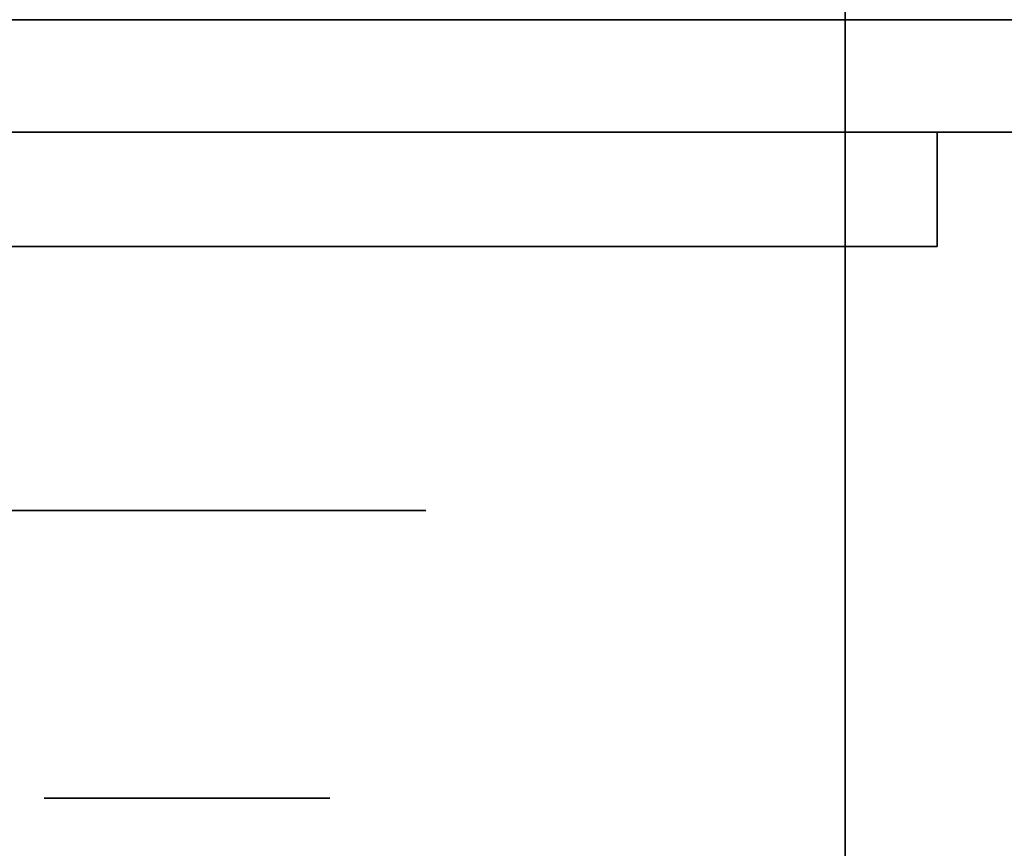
# Model space of a CAD drawing. Extents: x 248.8 to 273, y 2872.5 to 2876.7.
# Tile 610 of 656: x 270.9131 to 270.9682, y 2876.5783 to 2876.6247. Entities that reach past the tile are written whole.
import ezdxf

# ---------------------------------------------------------------- set-up
doc = ezdxf.new("R2010")
doc.units = 0
doc.header["$LTSCALE"] = 150
doc.header["$MEASUREMENT"] = 0
doc.layers.add('3DFACE_BOLT', color=7, linetype='CONTINUOUS')
doc.layers.add('3DFACE_SHAPE', color=7, linetype='CONTINUOUS')

msp = doc.modelspace()

# ---------------------------------------------------------------- linework, layer by layer
at = {"layer": '3DFACE_BOLT', "color": 1}
for points, invisible_edges in [([(270.914487, 2876.631067, -0.135), (270.914878, 2876.631067, -0.137472), (270.914487, 2876.581067, -0.135)], 14), ([(270.914487, 2876.581067, -0.135), (270.914878, 2876.631067, -0.137472), (270.914878, 2876.581067, -0.137472)], 3), ([(270.914878, 2876.631067, -0.132528), (270.914487, 2876.631067, -0.135), (270.914878, 2876.581067, -0.132528)], 14), ([(270.914878, 2876.581067, -0.132528), (270.914487, 2876.631067, -0.135), (270.914487, 2876.581067, -0.135)], 3), ([(270.914487, 2876.631067, -0.065), (270.914878, 2876.631067, -0.067472), (270.914487, 2876.581067, -0.065)], 14), ([(270.914487, 2876.581067, -0.065), (270.914878, 2876.631067, -0.067472), (270.914878, 2876.581067, -0.067472)], 3), ([(270.914878, 2876.631067, -0.062528), (270.914487, 2876.631067, -0.065), (270.914878, 2876.581067, -0.062528)], 14), ([(270.914878, 2876.581067, -0.062528), (270.914487, 2876.631067, -0.065), (270.914487, 2876.581067, -0.065)], 3), ([(270.914878, 2876.631067, -0.137472), (270.916015, 2876.631067, -0.139702), (270.914878, 2876.581067, -0.137472)], 14), ([(270.914878, 2876.581067, -0.137472), (270.916015, 2876.631067, -0.139702), (270.916015, 2876.581067, -0.139702)], 3), ([(270.916015, 2876.631067, -0.130298), (270.914878, 2876.631067, -0.132528), (270.916015, 2876.581067, -0.130298)], 14), ([(270.916015, 2876.581067, -0.130298), (270.914878, 2876.631067, -0.132528), (270.914878, 2876.581067, -0.132528)], 3), ([(270.914878, 2876.631067, -0.067472), (270.916015, 2876.631067, -0.069702), (270.914878, 2876.581067, -0.067472)], 14), ([(270.914878, 2876.581067, -0.067472), (270.916015, 2876.631067, -0.069702), (270.916015, 2876.581067, -0.069702)], 3), ([(270.916015, 2876.631067, -0.060298), (270.914878, 2876.631067, -0.062528), (270.916015, 2876.581067, -0.060298)], 14), ([(270.916015, 2876.581067, -0.060298), (270.914878, 2876.631067, -0.062528), (270.914878, 2876.581067, -0.062528)], 3), ([(270.916015, 2876.631067, -0.139702), (270.917785, 2876.631067, -0.141472), (270.916015, 2876.581067, -0.139702)], 14), ([(270.916015, 2876.581067, -0.139702), (270.917785, 2876.631067, -0.141472), (270.917785, 2876.581067, -0.141472)], 3), ([(270.917785, 2876.631067, -0.128528), (270.916015, 2876.631067, -0.130298), (270.917785, 2876.581067, -0.128528)], 14), ([(270.917785, 2876.581067, -0.128528), (270.916015, 2876.631067, -0.130298), (270.916015, 2876.581067, -0.130298)], 3), ([(270.916015, 2876.631067, -0.069702), (270.917785, 2876.631067, -0.071472), (270.916015, 2876.581067, -0.069702)], 14), ([(270.916015, 2876.581067, -0.069702), (270.917785, 2876.631067, -0.071472), (270.917785, 2876.581067, -0.071472)], 3), ([(270.917785, 2876.631067, -0.058528), (270.916015, 2876.631067, -0.060298), (270.917785, 2876.581067, -0.058528)], 14), ([(270.917785, 2876.581067, -0.058528), (270.916015, 2876.631067, -0.060298), (270.916015, 2876.581067, -0.060298)], 3), ([(270.917785, 2876.631067, -0.141472), (270.920015, 2876.631067, -0.142608), (270.917785, 2876.581067, -0.141472)], 14), ([(270.917785, 2876.581067, -0.141472), (270.920015, 2876.631067, -0.142608), (270.920015, 2876.581067, -0.142608)], 3), ([(270.920015, 2876.631067, -0.127392), (270.917785, 2876.631067, -0.128528), (270.920015, 2876.581067, -0.127392)], 14), ([(270.920015, 2876.581067, -0.127392), (270.917785, 2876.631067, -0.128528), (270.917785, 2876.581067, -0.128528)], 3), ([(270.917785, 2876.631067, -0.071472), (270.920015, 2876.631067, -0.072608), (270.917785, 2876.581067, -0.071472)], 14), ([(270.917785, 2876.581067, -0.071472), (270.920015, 2876.631067, -0.072608), (270.920015, 2876.581067, -0.072608)], 3), ([(270.920015, 2876.631067, -0.057392), (270.917785, 2876.631067, -0.058528), (270.920015, 2876.581067, -0.057392)], 14), ([(270.920015, 2876.581067, -0.057392), (270.917785, 2876.631067, -0.058528), (270.917785, 2876.581067, -0.058528)], 3), ([(270.920015, 2876.631067, -0.142608), (270.922487, 2876.631067, -0.143), (270.920015, 2876.581067, -0.142608)], 14), ([(270.920015, 2876.581067, -0.142608), (270.922487, 2876.631067, -0.143), (270.922487, 2876.581067, -0.143)], 3), ([(270.922487, 2876.631067, -0.127), (270.920015, 2876.631067, -0.127392), (270.922487, 2876.581067, -0.127)], 14), ([(270.922487, 2876.581067, -0.127), (270.920015, 2876.631067, -0.127392), (270.920015, 2876.581067, -0.127392)], 3), ([(270.920015, 2876.631067, -0.072608), (270.922487, 2876.631067, -0.073), (270.920015, 2876.581067, -0.072608)], 14), ([(270.920015, 2876.581067, -0.072608), (270.922487, 2876.631067, -0.073), (270.922487, 2876.581067, -0.073)], 3), ([(270.922487, 2876.631067, -0.057), (270.920015, 2876.631067, -0.057392), (270.922487, 2876.581067, -0.057)], 14), ([(270.922487, 2876.581067, -0.057), (270.920015, 2876.631067, -0.057392), (270.920015, 2876.581067, -0.057392)], 3), ([(270.922487, 2876.631067, -0.143), (270.924959, 2876.631067, -0.142608), (270.922487, 2876.581067, -0.143)], 14), ([(270.922487, 2876.581067, -0.143), (270.924959, 2876.631067, -0.142608), (270.924959, 2876.581067, -0.142608)], 3), ([(270.924959, 2876.631067, -0.127392), (270.922487, 2876.631067, -0.127), (270.924959, 2876.581067, -0.127392)], 14), ([(270.924959, 2876.581067, -0.127392), (270.922487, 2876.631067, -0.127), (270.922487, 2876.581067, -0.127)], 3), ([(270.922487, 2876.631067, -0.073), (270.924959, 2876.631067, -0.072608), (270.922487, 2876.581067, -0.073)], 14), ([(270.922487, 2876.581067, -0.073), (270.924959, 2876.631067, -0.072608), (270.924959, 2876.581067, -0.072608)], 3), ([(270.924959, 2876.631067, -0.057392), (270.922487, 2876.631067, -0.057), (270.924959, 2876.581067, -0.057392)], 14), ([(270.924959, 2876.581067, -0.057392), (270.922487, 2876.631067, -0.057), (270.922487, 2876.581067, -0.057)], 3), ([(270.924959, 2876.631067, -0.142608), (270.927189, 2876.631067, -0.141472), (270.924959, 2876.581067, -0.142608)], 14), ([(270.924959, 2876.581067, -0.142608), (270.927189, 2876.631067, -0.141472), (270.927189, 2876.581067, -0.141472)], 3), ([(270.927189, 2876.631067, -0.128528), (270.924959, 2876.631067, -0.127392), (270.927189, 2876.581067, -0.128528)], 14), ([(270.927189, 2876.581067, -0.128528), (270.924959, 2876.631067, -0.127392), (270.924959, 2876.581067, -0.127392)], 3), ([(270.924959, 2876.631067, -0.072608), (270.927189, 2876.631067, -0.071472), (270.924959, 2876.581067, -0.072608)], 14), ([(270.924959, 2876.581067, -0.072608), (270.927189, 2876.631067, -0.071472), (270.927189, 2876.581067, -0.071472)], 3), ([(270.927189, 2876.631067, -0.058528), (270.924959, 2876.631067, -0.057392), (270.927189, 2876.581067, -0.058528)], 14), ([(270.927189, 2876.581067, -0.058528), (270.924959, 2876.631067, -0.057392), (270.924959, 2876.581067, -0.057392)], 3), ([(270.927189, 2876.631067, -0.141472), (270.928959, 2876.631067, -0.139702), (270.927189, 2876.581067, -0.141472)], 14), ([(270.927189, 2876.581067, -0.141472), (270.928959, 2876.631067, -0.139702), (270.928959, 2876.581067, -0.139702)], 3), ([(270.928959, 2876.631067, -0.130298), (270.927189, 2876.631067, -0.128528), (270.928959, 2876.581067, -0.130298)], 14), ([(270.928959, 2876.581067, -0.130298), (270.927189, 2876.631067, -0.128528), (270.927189, 2876.581067, -0.128528)], 3), ([(270.927189, 2876.631067, -0.071472), (270.928959, 2876.631067, -0.069702), (270.927189, 2876.581067, -0.071472)], 14), ([(270.927189, 2876.581067, -0.071472), (270.928959, 2876.631067, -0.069702), (270.928959, 2876.581067, -0.069702)], 3), ([(270.928959, 2876.631067, -0.060298), (270.927189, 2876.631067, -0.058528), (270.928959, 2876.581067, -0.060298)], 14), ([(270.928959, 2876.581067, -0.060298), (270.927189, 2876.631067, -0.058528), (270.927189, 2876.581067, -0.058528)], 3), ([(270.928959, 2876.631067, -0.139702), (270.930095, 2876.631067, -0.137472), (270.928959, 2876.581067, -0.139702)], 14), ([(270.928959, 2876.581067, -0.139702), (270.930095, 2876.631067, -0.137472), (270.930095, 2876.581067, -0.137472)], 3), ([(270.930095, 2876.631067, -0.132528), (270.928959, 2876.631067, -0.130298), (270.930095, 2876.581067, -0.132528)], 14), ([(270.930095, 2876.581067, -0.132528), (270.928959, 2876.631067, -0.130298), (270.928959, 2876.581067, -0.130298)], 3), ([(270.928959, 2876.631067, -0.069702), (270.930095, 2876.631067, -0.067472), (270.928959, 2876.581067, -0.069702)], 14), ([(270.928959, 2876.581067, -0.069702), (270.930095, 2876.631067, -0.067472), (270.930095, 2876.581067, -0.067472)], 3), ([(270.930095, 2876.631067, -0.062528), (270.928959, 2876.631067, -0.060298), (270.930095, 2876.581067, -0.062528)], 14), ([(270.930095, 2876.581067, -0.062528), (270.928959, 2876.631067, -0.060298), (270.928959, 2876.581067, -0.060298)], 3), ([(270.930095, 2876.631067, -0.137472), (270.930487, 2876.631067, -0.135), (270.930095, 2876.581067, -0.137472)], 14), ([(270.930095, 2876.581067, -0.137472), (270.930487, 2876.631067, -0.135), (270.930487, 2876.581067, -0.135)], 3), ([(270.930487, 2876.631067, -0.135), (270.930095, 2876.631067, -0.132528), (270.930487, 2876.581067, -0.135)], 14), ([(270.930487, 2876.581067, -0.135), (270.930095, 2876.631067, -0.132528), (270.930095, 2876.581067, -0.132528)], 3), ([(270.930095, 2876.631067, -0.067472), (270.930487, 2876.631067, -0.065), (270.930095, 2876.581067, -0.067472)], 14), ([(270.930095, 2876.581067, -0.067472), (270.930487, 2876.631067, -0.065), (270.930487, 2876.581067, -0.065)], 3), ([(270.930487, 2876.631067, -0.065), (270.930095, 2876.631067, -0.062528), (270.930487, 2876.581067, -0.065)], 14), ([(270.930487, 2876.581067, -0.065), (270.930095, 2876.631067, -0.062528), (270.930095, 2876.581067, -0.062528)], 3), ([(270.909112, 2876.611967, -0.135), (270.915799, 2876.611967, -0.146583), (270.909112, 2876.597167, -0.135)], 14), ([(270.909112, 2876.597167, -0.135), (270.915799, 2876.611967, -0.146583), (270.915799, 2876.597167, -0.146583)], 3), ([(270.915799, 2876.611967, -0.123417), (270.909112, 2876.611967, -0.135), (270.915799, 2876.597167, -0.123417)], 14), ([(270.915799, 2876.597167, -0.123417), (270.909112, 2876.611967, -0.135), (270.909112, 2876.597167, -0.135)], 3), ([(270.909112, 2876.611967, -0.135), (270.915799, 2876.611967, -0.123417), (270.915799, 2876.611967, -0.146583)], 2), ([(270.909112, 2876.611967, -0.065), (270.915799, 2876.611967, -0.076583), (270.909112, 2876.597167, -0.065)], 14), ([(270.909112, 2876.597167, -0.065), (270.915799, 2876.611967, -0.076583), (270.915799, 2876.597167, -0.076583)], 3), ([(270.915799, 2876.611967, -0.053417), (270.909112, 2876.611967, -0.065), (270.915799, 2876.597167, -0.053417)], 14), ([(270.915799, 2876.597167, -0.053417), (270.909112, 2876.611967, -0.065), (270.909112, 2876.597167, -0.065)], 3), ([(270.909112, 2876.611967, -0.065), (270.915799, 2876.611967, -0.053417), (270.915799, 2876.611967, -0.076583)], 2), ([(270.915799, 2876.611967, -0.146583), (270.929174, 2876.611967, -0.146583), (270.915799, 2876.597167, -0.146583)], 14), ([(270.915799, 2876.597167, -0.146583), (270.929174, 2876.611967, -0.146583), (270.929174, 2876.597167, -0.146583)], 3), ([(270.929174, 2876.611967, -0.123417), (270.915799, 2876.611967, -0.123417), (270.929174, 2876.597167, -0.123417)], 14), ([(270.929174, 2876.597167, -0.123417), (270.915799, 2876.611967, -0.123417), (270.915799, 2876.597167, -0.123417)], 3), ([(270.915799, 2876.611967, -0.123417), (270.929174, 2876.611967, -0.123417), (270.915799, 2876.611967, -0.146583)], 14), ([(270.915799, 2876.611967, -0.146583), (270.929174, 2876.611967, -0.123417), (270.929174, 2876.611967, -0.146583)], 3), ([(270.915799, 2876.611967, -0.076583), (270.929174, 2876.611967, -0.076583), (270.915799, 2876.597167, -0.076583)], 14), ([(270.915799, 2876.597167, -0.076583), (270.929174, 2876.611967, -0.076583), (270.929174, 2876.597167, -0.076583)], 3), ([(270.929174, 2876.611967, -0.053417), (270.915799, 2876.611967, -0.053417), (270.929174, 2876.597167, -0.053417)], 14), ([(270.929174, 2876.597167, -0.053417), (270.915799, 2876.611967, -0.053417), (270.915799, 2876.597167, -0.053417)], 3), ([(270.915799, 2876.611967, -0.053417), (270.929174, 2876.611967, -0.053417), (270.915799, 2876.611967, -0.076583)], 14), ([(270.915799, 2876.611967, -0.076583), (270.929174, 2876.611967, -0.053417), (270.929174, 2876.611967, -0.076583)], 3), ([(270.929174, 2876.611967, -0.146583), (270.935862, 2876.611967, -0.135), (270.929174, 2876.597167, -0.146583)], 14), ([(270.929174, 2876.597167, -0.146583), (270.935862, 2876.611967, -0.135), (270.935862, 2876.597167, -0.135)], 3), ([(270.935862, 2876.611967, -0.135), (270.929174, 2876.611967, -0.123417), (270.935862, 2876.597167, -0.135)], 14), ([(270.935862, 2876.597167, -0.135), (270.929174, 2876.611967, -0.123417), (270.929174, 2876.597167, -0.123417)], 3), ([(270.929174, 2876.611967, -0.123417), (270.935862, 2876.611967, -0.135), (270.929174, 2876.611967, -0.146583)], 12), ([(270.929174, 2876.611967, -0.076583), (270.935862, 2876.611967, -0.065), (270.929174, 2876.597167, -0.076583)], 14), ([(270.929174, 2876.597167, -0.076583), (270.935862, 2876.611967, -0.065), (270.935862, 2876.597167, -0.065)], 3), ([(270.935862, 2876.611967, -0.065), (270.929174, 2876.611967, -0.053417), (270.935862, 2876.597167, -0.065)], 14), ([(270.935862, 2876.597167, -0.065), (270.929174, 2876.611967, -0.053417), (270.929174, 2876.597167, -0.053417)], 3), ([(270.929174, 2876.611967, -0.053417), (270.935862, 2876.611967, -0.065), (270.929174, 2876.611967, -0.076583)], 12), ([(270.909112, 2876.597167, -0.135), (270.915799, 2876.597167, -0.146583), (270.915799, 2876.597167, -0.123417)], 2), ([(270.909112, 2876.597167, -0.065), (270.915799, 2876.597167, -0.076583), (270.915799, 2876.597167, -0.053417)], 2), ([(270.915799, 2876.597167, -0.146583), (270.929174, 2876.597167, -0.146583), (270.915799, 2876.597167, -0.123417)], 14), ([(270.915799, 2876.597167, -0.123417), (270.929174, 2876.597167, -0.146583), (270.929174, 2876.597167, -0.123417)], 3), ([(270.915799, 2876.597167, -0.076583), (270.929174, 2876.597167, -0.076583), (270.915799, 2876.597167, -0.053417)], 14), ([(270.915799, 2876.597167, -0.053417), (270.929174, 2876.597167, -0.076583), (270.929174, 2876.597167, -0.053417)], 3), ([(270.929174, 2876.597167, -0.146583), (270.935862, 2876.597167, -0.135), (270.929174, 2876.597167, -0.123417)], 12), ([(270.929174, 2876.597167, -0.076583), (270.935862, 2876.597167, -0.065), (270.929174, 2876.597167, -0.053417)], 12), ([(270.914487, 2876.581067, -0.135), (270.914878, 2876.581067, -0.137472), (270.914878, 2876.581067, -0.132528)], 2), ([(270.914487, 2876.581067, -0.065), (270.914878, 2876.581067, -0.067472), (270.914878, 2876.581067, -0.062528)], 2), ([(270.914878, 2876.581067, -0.137472), (270.916015, 2876.581067, -0.139702), (270.914878, 2876.581067, -0.132528)], 14), ([(270.914878, 2876.581067, -0.132528), (270.916015, 2876.581067, -0.139702), (270.916015, 2876.581067, -0.130298)], 3), ([(270.914878, 2876.581067, -0.067472), (270.916015, 2876.581067, -0.069702), (270.914878, 2876.581067, -0.062528)], 14), ([(270.914878, 2876.581067, -0.062528), (270.916015, 2876.581067, -0.069702), (270.916015, 2876.581067, -0.060298)], 3), ([(270.916015, 2876.581067, -0.139702), (270.917785, 2876.581067, -0.141472), (270.916015, 2876.581067, -0.130298)], 14), ([(270.916015, 2876.581067, -0.130298), (270.917785, 2876.581067, -0.141472), (270.917785, 2876.581067, -0.128528)], 3), ([(270.916015, 2876.581067, -0.069702), (270.917785, 2876.581067, -0.071472), (270.916015, 2876.581067, -0.060298)], 14), ([(270.916015, 2876.581067, -0.060298), (270.917785, 2876.581067, -0.071472), (270.917785, 2876.581067, -0.058528)], 3), ([(270.917785, 2876.581067, -0.141472), (270.920015, 2876.581067, -0.142608), (270.917785, 2876.581067, -0.128528)], 14), ([(270.917785, 2876.581067, -0.128528), (270.920015, 2876.581067, -0.142608), (270.920015, 2876.581067, -0.127392)], 3), ([(270.917785, 2876.581067, -0.071472), (270.920015, 2876.581067, -0.072608), (270.917785, 2876.581067, -0.058528)], 14), ([(270.917785, 2876.581067, -0.058528), (270.920015, 2876.581067, -0.072608), (270.920015, 2876.581067, -0.057392)], 3), ([(270.920015, 2876.581067, -0.142608), (270.922487, 2876.581067, -0.143), (270.920015, 2876.581067, -0.127392)], 14), ([(270.920015, 2876.581067, -0.127392), (270.922487, 2876.581067, -0.143), (270.922487, 2876.581067, -0.127)], 3), ([(270.920015, 2876.581067, -0.072608), (270.922487, 2876.581067, -0.073), (270.920015, 2876.581067, -0.057392)], 14), ([(270.920015, 2876.581067, -0.057392), (270.922487, 2876.581067, -0.073), (270.922487, 2876.581067, -0.057)], 3), ([(270.922487, 2876.581067, -0.143), (270.924959, 2876.581067, -0.142608), (270.922487, 2876.581067, -0.127)], 14), ([(270.922487, 2876.581067, -0.127), (270.924959, 2876.581067, -0.142608), (270.924959, 2876.581067, -0.127392)], 3), ([(270.922487, 2876.581067, -0.073), (270.924959, 2876.581067, -0.072608), (270.922487, 2876.581067, -0.057)], 14), ([(270.922487, 2876.581067, -0.057), (270.924959, 2876.581067, -0.072608), (270.924959, 2876.581067, -0.057392)], 3), ([(270.924959, 2876.581067, -0.142608), (270.927189, 2876.581067, -0.141472), (270.924959, 2876.581067, -0.127392)], 14), ([(270.924959, 2876.581067, -0.127392), (270.927189, 2876.581067, -0.141472), (270.927189, 2876.581067, -0.128528)], 3), ([(270.924959, 2876.581067, -0.072608), (270.927189, 2876.581067, -0.071472), (270.924959, 2876.581067, -0.057392)], 14), ([(270.924959, 2876.581067, -0.057392), (270.927189, 2876.581067, -0.071472), (270.927189, 2876.581067, -0.058528)], 3), ([(270.927189, 2876.581067, -0.141472), (270.928959, 2876.581067, -0.139702), (270.927189, 2876.581067, -0.128528)], 14), ([(270.927189, 2876.581067, -0.128528), (270.928959, 2876.581067, -0.139702), (270.928959, 2876.581067, -0.130298)], 3), ([(270.927189, 2876.581067, -0.071472), (270.928959, 2876.581067, -0.069702), (270.927189, 2876.581067, -0.058528)], 14), ([(270.927189, 2876.581067, -0.058528), (270.928959, 2876.581067, -0.069702), (270.928959, 2876.581067, -0.060298)], 3), ([(270.928959, 2876.581067, -0.139702), (270.930095, 2876.581067, -0.137472), (270.928959, 2876.581067, -0.130298)], 14), ([(270.928959, 2876.581067, -0.130298), (270.930095, 2876.581067, -0.137472), (270.930095, 2876.581067, -0.132528)], 3), ([(270.928959, 2876.581067, -0.069702), (270.930095, 2876.581067, -0.067472), (270.928959, 2876.581067, -0.060298)], 14), ([(270.928959, 2876.581067, -0.060298), (270.930095, 2876.581067, -0.067472), (270.930095, 2876.581067, -0.062528)], 3), ([(270.930095, 2876.581067, -0.137472), (270.930487, 2876.581067, -0.135), (270.930095, 2876.581067, -0.132528)], 12), ([(270.930095, 2876.581067, -0.067472), (270.930487, 2876.581067, -0.065), (270.930095, 2876.581067, -0.062528)], 12)]:
    msp.add_3dface(points, dxfattribs=dict(at, invisible_edges=invisible_edges))
at = {"layer": '3DFACE_SHAPE', "color": 13}
for points, invisible_edges in [([(270.959337, 2872.521516), (270.959337, 2876.721516), (270.759337, 2872.521516)], 2), ([(270.959337, 2876.721516), (270.759337, 2876.721516), (270.759337, 2872.521516)], 12), ([(270.759337, 2872.521516, -0.2), (270.759337, 2876.721516, -0.2), (270.959337, 2872.521516, -0.2)], 2), ([(270.759337, 2876.721516, -0.2), (270.959337, 2876.721516, -0.2), (270.959337, 2872.521516, -0.2)], 12), ([(270.862487, 2872.521516, -0.0095), (270.862487, 2876.721516, -0.0095), (270.959337, 2872.521516, -0.0095)], 2), ([(270.862487, 2876.721516, -0.0095), (270.959337, 2876.721516, -0.0095), (270.959337, 2872.521516, -0.0095)], 12), ([(270.959337, 2872.521516, -0.1905), (270.959337, 2876.721516, -0.1905), (270.862487, 2872.521516, -0.1905)], 2), ([(270.959337, 2876.721516, -0.1905), (270.862487, 2876.721516, -0.1905), (270.862487, 2872.521516, -0.1905)], 12), ([(270.959337, 2872.521516, -0.0095), (270.959337, 2876.721516, -0.0095), (270.959337, 2872.521516)], 2), ([(270.959337, 2876.721516, -0.0095), (270.959337, 2876.721516), (270.959337, 2872.521516)], 12), ([(270.959337, 2872.521516, -0.2), (270.959337, 2876.721516, -0.2), (270.959337, 2872.521516, -0.1905)], 2), ([(270.959337, 2876.721516, -0.2), (270.959337, 2876.721516, -0.1905), (270.959337, 2872.521516, -0.1905)], 12), ([(272.759337, 2876.624666, -0.0095), (270.959337, 2876.624666, -0.0095), (272.759337, 2876.721516, -0.0095)], 2), ([(270.959337, 2876.624666, -0.0095), (270.959337, 2876.721516, -0.0095), (272.759337, 2876.721516, -0.0095)], 12), ([(272.759337, 2876.721516), (270.959337, 2876.721516), (272.759337, 2876.521516)], 2), ([(270.959337, 2876.721516), (270.959337, 2876.521516), (272.759337, 2876.521516)], 12), ([(272.759337, 2876.521516, -0.2), (270.959337, 2876.521516, -0.2), (272.759337, 2876.721516, -0.2)], 2), ([(270.959337, 2876.521516, -0.2), (270.959337, 2876.721516, -0.2), (272.759337, 2876.721516, -0.2)], 12), ([(272.759337, 2876.721516, -0.1905), (270.959337, 2876.721516, -0.1905), (272.759337, 2876.624666, -0.1905)], 2), ([(270.959337, 2876.721516, -0.1905), (270.959337, 2876.624666, -0.1905), (272.759337, 2876.624666, -0.1905)], 12), ([(270.959337, 2876.721516, -0.0095), (270.959337, 2876.624666, -0.0095), (270.959337, 2876.721516)], 2), ([(270.959337, 2876.624666, -0.0095), (270.959337, 2876.618366, -0.0095), (270.959337, 2876.721516)], 14), ([(270.959337, 2876.721516), (270.959337, 2876.618366, -0.0095), (270.959337, 2876.521516)], 3), ([(270.959337, 2876.521516, -0.2), (270.959337, 2876.624666, -0.1905), (270.959337, 2876.721516, -0.2)], 3), ([(270.959337, 2876.624666, -0.1905), (270.959337, 2876.721516, -0.1905), (270.959337, 2876.721516, -0.2)], 12), ([(270.959337, 2876.624666, -0.0095), (270.916476, 2876.624666, -0.05899), (270.862487, 2876.624666, -0.0095)], 3), ([(270.916476, 2876.624666, -0.05899), (270.913987, 2876.624666, -0.065), (270.862487, 2876.624666, -0.0095)], 14), ([(270.913987, 2876.624666, -0.135), (270.862487, 2876.624666, -0.1905), (270.916476, 2876.624666, -0.07101)], 15), ([(270.916476, 2876.624666, -0.07101), (270.862487, 2876.624666, -0.1905), (270.913987, 2876.624666, -0.065)], 3), ([(270.862487, 2876.624666, -0.1905), (270.862487, 2876.624666, -0.0095), (270.913987, 2876.624666, -0.065)], 14), ([(270.913987, 2876.624666, -0.135), (270.916476, 2876.624666, -0.14101), (270.862487, 2876.624666, -0.1905)], 14), ([(270.862487, 2876.624666, -0.1905), (270.916476, 2876.624666, -0.14101), (270.959337, 2876.624666, -0.1905)], 3), ([(270.862487, 2876.618366, -0.0095), (270.922487, 2876.618366, -0.0095), (270.862487, 2876.624666, -0.0095)], 2), ([(270.922487, 2876.618366, -0.0095), (270.959337, 2876.618366, -0.0095), (270.862487, 2876.624666, -0.0095)], 14), ([(270.862487, 2876.624666, -0.0095), (270.959337, 2876.618366, -0.0095), (270.959337, 2876.624666, -0.0095)], 1), ([(270.959337, 2876.624666, -0.1905), (270.959337, 2876.618366, -0.1905), (270.862487, 2876.624666, -0.1905)], 2), ([(270.959337, 2876.618366, -0.1905), (270.862487, 2876.618366, -0.1905), (270.862487, 2876.624666, -0.1905)], 12), ([(270.913987, 2876.624666, -0.065), (270.913987, 2876.618366, -0.065), (270.916476, 2876.624666, -0.07101)], 3), ([(270.913987, 2876.618366, -0.065), (270.916476, 2876.618366, -0.07101), (270.916476, 2876.624666, -0.07101)], 14), ([(270.916476, 2876.624666, -0.05899), (270.916476, 2876.618366, -0.05899), (270.913987, 2876.624666, -0.065)], 3), ([(270.916476, 2876.618366, -0.05899), (270.913987, 2876.618366, -0.065), (270.913987, 2876.624666, -0.065)], 14), ([(270.916476, 2876.624666, -0.12899), (270.916476, 2876.618366, -0.12899), (270.913987, 2876.624666, -0.135)], 3), ([(270.916476, 2876.618366, -0.12899), (270.913987, 2876.618366, -0.135), (270.913987, 2876.624666, -0.135)], 14), ([(270.913987, 2876.624666, -0.135), (270.913987, 2876.618366, -0.135), (270.916476, 2876.624666, -0.14101)], 3), ([(270.913987, 2876.618366, -0.135), (270.916476, 2876.618366, -0.14101), (270.916476, 2876.624666, -0.14101)], 14), ([(270.916476, 2876.624666, -0.12899), (270.913987, 2876.624666, -0.135), (270.916476, 2876.624666, -0.07101)], 14), ([(270.916476, 2876.624666, -0.07101), (270.916476, 2876.618366, -0.07101), (270.922487, 2876.624666, -0.0735)], 3), ([(270.916476, 2876.618366, -0.07101), (270.922487, 2876.618366, -0.0735), (270.922487, 2876.624666, -0.0735)], 14), ([(270.922487, 2876.624666, -0.0565), (270.922487, 2876.618366, -0.0565), (270.916476, 2876.624666, -0.05899)], 3), ([(270.922487, 2876.618366, -0.0565), (270.916476, 2876.618366, -0.05899), (270.916476, 2876.624666, -0.05899)], 14), ([(270.922487, 2876.624666, -0.1265), (270.922487, 2876.618366, -0.1265), (270.916476, 2876.624666, -0.12899)], 3), ([(270.922487, 2876.618366, -0.1265), (270.916476, 2876.618366, -0.12899), (270.916476, 2876.624666, -0.12899)], 14), ([(270.916476, 2876.624666, -0.14101), (270.916476, 2876.618366, -0.14101), (270.922487, 2876.624666, -0.1435)], 3), ([(270.916476, 2876.618366, -0.14101), (270.922487, 2876.618366, -0.1435), (270.922487, 2876.624666, -0.1435)], 14), ([(270.922487, 2876.624666, -0.0565), (270.916476, 2876.624666, -0.05899), (270.959337, 2876.624666, -0.0095)], 14), ([(270.916476, 2876.624666, -0.07101), (270.922487, 2876.624666, -0.0735), (270.916476, 2876.624666, -0.12899)], 14), ([(270.922487, 2876.624666, -0.0735), (270.922487, 2876.624666, -0.1265), (270.916476, 2876.624666, -0.12899)], 13), ([(270.916476, 2876.624666, -0.14101), (270.922487, 2876.624666, -0.1435), (270.959337, 2876.624666, -0.1905)], 14), ([(270.922487, 2876.624666, -0.0735), (270.922487, 2876.618366, -0.0735), (270.928497, 2876.624666, -0.07101)], 3), ([(270.922487, 2876.618366, -0.0735), (270.928497, 2876.618366, -0.07101), (270.928497, 2876.624666, -0.07101)], 14), ([(270.928497, 2876.624666, -0.05899), (270.928497, 2876.618366, -0.05899), (270.922487, 2876.624666, -0.0565)], 3), ([(270.928497, 2876.618366, -0.05899), (270.922487, 2876.618366, -0.0565), (270.922487, 2876.624666, -0.0565)], 14), ([(270.922487, 2876.624666, -0.1435), (270.922487, 2876.618366, -0.1435), (270.928497, 2876.624666, -0.14101)], 3), ([(270.922487, 2876.618366, -0.1435), (270.928497, 2876.618366, -0.14101), (270.928497, 2876.624666, -0.14101)], 14), ([(270.928497, 2876.624666, -0.12899), (270.928497, 2876.618366, -0.12899), (270.922487, 2876.624666, -0.1265)], 3), ([(270.928497, 2876.618366, -0.12899), (270.922487, 2876.618366, -0.1265), (270.922487, 2876.624666, -0.1265)], 14), ([(270.928497, 2876.624666, -0.05899), (270.922487, 2876.624666, -0.0565), (272.790176, 2876.624666, -0.05899)], 14), ([(272.790176, 2876.624666, -0.05899), (270.922487, 2876.624666, -0.0565), (272.796187, 2876.624666, -0.0565)], 3), ([(270.922487, 2876.624666, -0.0565), (272.759337, 2876.624666, -0.0095), (272.796187, 2876.624666, -0.0565)], 15), ([(272.759337, 2876.624666, -0.0095), (270.922487, 2876.624666, -0.0565), (270.959337, 2876.624666, -0.0095)], 3), ([(270.922487, 2876.624666, -0.0735), (272.790176, 2876.624666, -0.12899), (270.922487, 2876.624666, -0.1265)], 15), ([(270.922487, 2876.624666, -0.1265), (272.790176, 2876.624666, -0.12899), (270.928497, 2876.624666, -0.12899)], 3), ([(272.790176, 2876.624666, -0.12899), (270.922487, 2876.624666, -0.0735), (272.796187, 2876.624666, -0.1265)], 3), ([(270.922487, 2876.624666, -0.0735), (270.928497, 2876.624666, -0.07101), (272.796187, 2876.624666, -0.1265)], 14), ([(270.928497, 2876.624666, -0.14101), (272.796187, 2876.624666, -0.1435), (270.922487, 2876.624666, -0.1435)], 3), ([(272.796187, 2876.624666, -0.1435), (270.959337, 2876.624666, -0.1905), (270.922487, 2876.624666, -0.1435)], 15), ([(270.928497, 2876.624666, -0.07101), (270.928497, 2876.618366, -0.07101), (270.930987, 2876.624666, -0.065)], 3), ([(270.928497, 2876.618366, -0.07101), (270.930987, 2876.618366, -0.065), (270.930987, 2876.624666, -0.065)], 14), ([(270.930987, 2876.624666, -0.065), (270.930987, 2876.618366, -0.065), (270.928497, 2876.624666, -0.05899)], 3), ([(270.930987, 2876.618366, -0.065), (270.928497, 2876.618366, -0.05899), (270.928497, 2876.624666, -0.05899)], 14), ([(270.928497, 2876.624666, -0.14101), (270.928497, 2876.618366, -0.14101), (270.930987, 2876.624666, -0.135)], 3), ([(270.928497, 2876.618366, -0.14101), (270.930987, 2876.618366, -0.135), (270.930987, 2876.624666, -0.135)], 14), ([(270.930987, 2876.624666, -0.135), (270.930987, 2876.618366, -0.135), (270.928497, 2876.624666, -0.12899)], 3), ([(270.930987, 2876.618366, -0.135), (270.928497, 2876.618366, -0.12899), (270.928497, 2876.624666, -0.12899)], 14), ([(272.790176, 2876.624666, -0.12899), (272.787687, 2876.624666, -0.135), (270.928497, 2876.624666, -0.12899)], 14), ([(270.928497, 2876.624666, -0.12899), (272.787687, 2876.624666, -0.135), (270.930987, 2876.624666, -0.135)], 3), ([(272.796187, 2876.624666, -0.1265), (270.928497, 2876.624666, -0.07101), (272.796187, 2876.624666, -0.0735)], 15), ([(270.928497, 2876.624666, -0.07101), (272.790176, 2876.624666, -0.07101), (272.796187, 2876.624666, -0.0735)], 13), ([(270.928497, 2876.624666, -0.07101), (270.930987, 2876.624666, -0.065), (272.790176, 2876.624666, -0.07101)], 14), ([(270.930987, 2876.624666, -0.065), (270.928497, 2876.624666, -0.05899), (272.787687, 2876.624666, -0.065)], 14), ([(272.787687, 2876.624666, -0.065), (270.928497, 2876.624666, -0.05899), (272.790176, 2876.624666, -0.05899)], 3), ([(272.790176, 2876.624666, -0.14101), (272.796187, 2876.624666, -0.1435), (270.928497, 2876.624666, -0.14101)], 14), ([(270.928497, 2876.624666, -0.14101), (270.930987, 2876.624666, -0.135), (272.790176, 2876.624666, -0.14101)], 14), ([(272.790176, 2876.624666, -0.07101), (270.930987, 2876.624666, -0.065), (272.787687, 2876.624666, -0.065)], 3), ([(270.930987, 2876.624666, -0.135), (272.787687, 2876.624666, -0.135), (272.790176, 2876.624666, -0.14101)], 13), ([(270.959337, 2876.624666, -0.1905), (272.796187, 2876.624666, -0.1435), (272.759337, 2876.624666, -0.1905)], 3), ([(270.959337, 2876.618366, -0.1905), (270.959337, 2876.624666, -0.1905), (270.959337, 2876.521516, -0.2)], 14), ([(270.913987, 2876.618366, -0.135), (270.916476, 2876.618366, -0.14101), (270.862487, 2876.618366, -0.135)], 14), ([(270.916476, 2876.618366, -0.14101), (270.922487, 2876.618366, -0.1435), (270.862487, 2876.618366, -0.135)], 14), ([(270.862487, 2876.618366, -0.135), (270.922487, 2876.618366, -0.1435), (270.862487, 2876.618366, -0.17)], 15), ([(270.922487, 2876.618366, -0.1435), (270.928497, 2876.618366, -0.14101), (270.862487, 2876.618366, -0.17)], 14), ([(270.862487, 2876.618366, -0.17), (270.928497, 2876.618366, -0.14101), (270.964487, 2876.618366, -0.17)], 3), ([(270.964487, 2876.618366, -0.03), (270.916476, 2876.618366, -0.05899), (270.862487, 2876.618366, -0.03)], 3), ([(270.862487, 2876.618366, -0.03), (270.916476, 2876.618366, -0.05899), (270.862487, 2876.618366, -0.065)], 3), ([(270.916476, 2876.618366, -0.05899), (270.913987, 2876.618366, -0.065), (270.862487, 2876.618366, -0.065)], 14), ([(270.913987, 2876.618366, -0.135), (270.862487, 2876.618366, -0.135), (270.916476, 2876.618366, -0.07101)], 15), ([(270.916476, 2876.618366, -0.07101), (270.862487, 2876.618366, -0.135), (270.913987, 2876.618366, -0.065)], 3), ([(270.862487, 2876.618366, -0.135), (270.862487, 2876.618366, -0.065), (270.913987, 2876.618366, -0.065)], 14), ([(270.964487, 2876.618366, -0.17), (270.868887, 2876.611967, -0.17), (270.862487, 2876.618366, -0.17)], 3), ([(270.868887, 2876.611967, -0.03), (270.964487, 2876.618366, -0.03), (270.862487, 2876.618366, -0.03)], 13), ([(270.959337, 2876.618366, -0.1905), (270.916476, 2876.618366, -0.14101), (270.862487, 2876.618366, -0.1905)], 3), ([(270.916476, 2876.618366, -0.14101), (270.913987, 2876.618366, -0.135), (270.862487, 2876.618366, -0.1905)], 14), ([(270.862487, 2876.618366, -0.1905), (270.913987, 2876.618366, -0.135), (270.916476, 2876.618366, -0.12899)], 13), ([(270.916476, 2876.618366, -0.12899), (270.913987, 2876.618366, -0.065), (270.862487, 2876.618366, -0.1905)], 15), ([(270.913987, 2876.618366, -0.065), (270.862487, 2876.618366, -0.0095), (270.862487, 2876.618366, -0.1905)], 13), ([(270.913987, 2876.618366, -0.065), (270.916476, 2876.618366, -0.05899), (270.862487, 2876.618366, -0.0095)], 14), ([(270.862487, 2876.618366, -0.0095), (270.916476, 2876.618366, -0.05899), (270.922487, 2876.618366, -0.0095)], 3), ([(270.922487, 2876.611967, -0.17), (270.868887, 2876.611967, -0.17), (270.964487, 2876.618366, -0.17)], 14), ([(270.868887, 2876.611967, -0.03), (270.964487, 2876.611967, -0.03), (270.964487, 2876.618366, -0.03)], 12), ([(270.916476, 2876.618366, -0.12899), (270.913987, 2876.618366, -0.135), (270.916476, 2876.618366, -0.07101)], 14), ([(270.916476, 2876.611967, -0.07101), (270.916476, 2876.618366, -0.07101), (270.913987, 2876.611967, -0.065)], 3), ([(270.916476, 2876.618366, -0.07101), (270.913987, 2876.618366, -0.065), (270.913987, 2876.611967, -0.065)], 14), ([(270.913987, 2876.611967, -0.065), (270.913987, 2876.618366, -0.065), (270.916476, 2876.611967, -0.05899)], 3), ([(270.913987, 2876.618366, -0.065), (270.916476, 2876.618366, -0.05899), (270.916476, 2876.611967, -0.05899)], 14), ([(270.916476, 2876.611967, -0.14101), (270.916476, 2876.618366, -0.14101), (270.913987, 2876.611967, -0.135)], 3), ([(270.916476, 2876.618366, -0.14101), (270.913987, 2876.618366, -0.135), (270.913987, 2876.611967, -0.135)], 14), ([(270.913987, 2876.611967, -0.135), (270.913987, 2876.618366, -0.135), (270.916476, 2876.611967, -0.12899)], 3), ([(270.913987, 2876.618366, -0.135), (270.916476, 2876.618366, -0.12899), (270.916476, 2876.611967, -0.12899)], 14), ([(270.916476, 2876.618366, -0.07101), (270.913987, 2876.618366, -0.065), (270.916476, 2876.618366, -0.12899)], 14), ([(270.964487, 2876.618366, -0.03), (270.922487, 2876.618366, -0.0565), (270.916476, 2876.618366, -0.05899)], 13), ([(270.916476, 2876.618366, -0.07101), (270.922487, 2876.618366, -0.0735), (270.916476, 2876.618366, -0.12899)], 14), ([(270.922487, 2876.618366, -0.0735), (270.922487, 2876.618366, -0.1265), (270.916476, 2876.618366, -0.12899)], 13), ([(270.916476, 2876.611967, -0.05899), (270.916476, 2876.618366, -0.05899), (270.922487, 2876.611967, -0.0565)], 3), ([(270.916476, 2876.618366, -0.05899), (270.922487, 2876.618366, -0.0565), (270.922487, 2876.611967, -0.0565)], 14), ([(270.922487, 2876.611967, -0.0735), (270.922487, 2876.618366, -0.0735), (270.916476, 2876.611967, -0.07101)], 3), ([(270.922487, 2876.618366, -0.0735), (270.916476, 2876.618366, -0.07101), (270.916476, 2876.611967, -0.07101)], 14), ([(270.916476, 2876.611967, -0.12899), (270.916476, 2876.618366, -0.12899), (270.922487, 2876.611967, -0.1265)], 3), ([(270.916476, 2876.618366, -0.12899), (270.922487, 2876.618366, -0.1265), (270.922487, 2876.611967, -0.1265)], 14), ([(270.922487, 2876.611967, -0.1435), (270.922487, 2876.618366, -0.1435), (270.916476, 2876.611967, -0.14101)], 3), ([(270.922487, 2876.618366, -0.1435), (270.916476, 2876.618366, -0.14101), (270.916476, 2876.611967, -0.14101)], 14), ([(270.922487, 2876.618366, -0.1435), (270.916476, 2876.618366, -0.14101), (270.959337, 2876.618366, -0.1905)], 14), ([(270.916476, 2876.618366, -0.05899), (270.922487, 2876.618366, -0.0565), (270.922487, 2876.618366, -0.0095)], 14), ([(270.916476, 2876.618366, -0.12899), (270.922487, 2876.618366, -0.1265), (270.916476, 2876.618366, -0.07101)], 14), ([(270.922487, 2876.618366, -0.1265), (270.922487, 2876.618366, -0.0735), (270.916476, 2876.618366, -0.07101)], 13), ([(270.922487, 2876.618366, -0.0735), (270.928497, 2876.618366, -0.07101), (270.922487, 2876.618366, -0.1265)], 14), ([(270.922487, 2876.618366, -0.1265), (270.928497, 2876.618366, -0.07101), (270.928497, 2876.618366, -0.12899)], 3), ([(270.928497, 2876.618366, -0.05899), (270.922487, 2876.618366, -0.0565), (270.964487, 2876.618366, -0.03)], 14), ([(270.922487, 2876.611967, -0.0565), (270.922487, 2876.618366, -0.0565), (270.928497, 2876.611967, -0.05899)], 3), ([(270.922487, 2876.618366, -0.0565), (270.928497, 2876.618366, -0.05899), (270.928497, 2876.611967, -0.05899)], 14), ([(270.928497, 2876.611967, -0.07101), (270.928497, 2876.618366, -0.07101), (270.922487, 2876.611967, -0.0735)], 3), ([(270.928497, 2876.618366, -0.07101), (270.922487, 2876.618366, -0.0735), (270.922487, 2876.611967, -0.0735)], 14), ([(270.922487, 2876.611967, -0.1265), (270.922487, 2876.618366, -0.1265), (270.928497, 2876.611967, -0.12899)], 3), ([(270.922487, 2876.618366, -0.1265), (270.928497, 2876.618366, -0.12899), (270.928497, 2876.611967, -0.12899)], 14), ([(270.928497, 2876.611967, -0.14101), (270.928497, 2876.618366, -0.14101), (270.922487, 2876.611967, -0.1435)], 3), ([(270.928497, 2876.618366, -0.14101), (270.922487, 2876.618366, -0.1435), (270.922487, 2876.611967, -0.1435)], 14), ([(270.964487, 2876.611967, -0.17), (270.922487, 2876.611967, -0.17), (270.964487, 2876.618366, -0.17)], 2), ([(270.928497, 2876.618366, -0.14101), (270.922487, 2876.618366, -0.1435), (272.790176, 2876.618366, -0.14101)], 14), ([(270.922487, 2876.618366, -0.1435), (270.959337, 2876.618366, -0.1905), (272.790176, 2876.618366, -0.14101)], 15), ([(270.928497, 2876.618366, -0.07101), (270.922487, 2876.618366, -0.0735), (272.790176, 2876.618366, -0.07101)], 14), ([(270.922487, 2876.618366, -0.0735), (270.922487, 2876.618366, -0.1265), (272.790176, 2876.618366, -0.07101)], 15), ([(272.790176, 2876.618366, -0.07101), (270.922487, 2876.618366, -0.1265), (272.796187, 2876.618366, -0.0735)], 3), ([(270.922487, 2876.618366, -0.1265), (270.928497, 2876.618366, -0.12899), (272.796187, 2876.618366, -0.0735)], 14), ([(270.959337, 2876.618366, -0.0095), (270.922487, 2876.618366, -0.0565), (270.928497, 2876.618366, -0.05899)], 13), ([(270.922487, 2876.618366, -0.0565), (270.959337, 2876.618366, -0.0095), (270.922487, 2876.618366, -0.0095)], 13), ([(270.928497, 2876.618366, -0.14101), (270.930987, 2876.618366, -0.135), (270.964487, 2876.618366, -0.17)], 14), ([(270.964487, 2876.618366, -0.17), (270.930987, 2876.618366, -0.135), (270.928497, 2876.618366, -0.12899)], 13), ([(270.928497, 2876.618366, -0.07101), (270.930987, 2876.618366, -0.065), (270.928497, 2876.618366, -0.12899)], 14), ([(270.928497, 2876.618366, -0.12899), (270.930987, 2876.618366, -0.065), (270.964487, 2876.618366, -0.17)], 15), ([(270.930987, 2876.618366, -0.065), (270.928497, 2876.618366, -0.05899), (270.964487, 2876.618366, -0.03)], 14), ([(270.928497, 2876.611967, -0.05899), (270.928497, 2876.618366, -0.05899), (270.930987, 2876.611967, -0.065)], 3), ([(270.928497, 2876.618366, -0.05899), (270.930987, 2876.618366, -0.065), (270.930987, 2876.611967, -0.065)], 14), ([(270.930987, 2876.611967, -0.065), (270.930987, 2876.618366, -0.065), (270.928497, 2876.611967, -0.07101)], 3), ([(270.930987, 2876.618366, -0.065), (270.928497, 2876.618366, -0.07101), (270.928497, 2876.611967, -0.07101)], 14), ([(270.928497, 2876.611967, -0.12899), (270.928497, 2876.618366, -0.12899), (270.930987, 2876.611967, -0.135)], 3), ([(270.928497, 2876.618366, -0.12899), (270.930987, 2876.618366, -0.135), (270.930987, 2876.611967, -0.135)], 14), ([(270.930987, 2876.611967, -0.135), (270.930987, 2876.618366, -0.135), (270.928497, 2876.611967, -0.14101)], 3), ([(270.930987, 2876.618366, -0.135), (270.928497, 2876.618366, -0.14101), (270.928497, 2876.611967, -0.14101)], 14), ([(272.790176, 2876.618366, -0.14101), (272.787687, 2876.618366, -0.135), (270.928497, 2876.618366, -0.14101)], 14), ([(270.928497, 2876.618366, -0.14101), (272.787687, 2876.618366, -0.135), (270.930987, 2876.618366, -0.135)], 3), ([(270.930987, 2876.618366, -0.135), (272.790176, 2876.618366, -0.12899), (270.928497, 2876.618366, -0.12899)], 3), ([(272.796187, 2876.618366, -0.0735), (270.928497, 2876.618366, -0.12899), (272.796187, 2876.618366, -0.1265)], 15), ([(270.928497, 2876.618366, -0.12899), (272.790176, 2876.618366, -0.12899), (272.796187, 2876.618366, -0.1265)], 15), ([(272.790176, 2876.618366, -0.07101), (272.787687, 2876.618366, -0.065), (270.928497, 2876.618366, -0.07101)], 14), ([(272.787687, 2876.618366, -0.065), (270.930987, 2876.618366, -0.065), (270.928497, 2876.618366, -0.07101)], 13), ([(272.796187, 2876.618366, -0.0565), (270.959337, 2876.618366, -0.0095), (270.928497, 2876.618366, -0.05899)], 15), ([(270.930987, 2876.618366, -0.065), (272.790176, 2876.618366, -0.05899), (270.928497, 2876.618366, -0.05899)], 3), ([(272.790176, 2876.618366, -0.05899), (272.796187, 2876.618366, -0.0565), (270.928497, 2876.618366, -0.05899)], 14), ([(270.930987, 2876.618366, -0.065), (270.964487, 2876.618366, -0.03), (270.964487, 2876.618366, -0.17)], 13), ([(272.787687, 2876.618366, -0.135), (272.790176, 2876.618366, -0.12899), (270.930987, 2876.618366, -0.135)], 14), ([(272.787687, 2876.618366, -0.065), (272.790176, 2876.618366, -0.05899), (270.930987, 2876.618366, -0.065)], 14), ([(272.790176, 2876.618366, -0.14101), (270.959337, 2876.618366, -0.1905), (272.796187, 2876.618366, -0.1435)], 3), ([(270.959337, 2876.618366, -0.1905), (272.759337, 2876.618366, -0.1905), (272.796187, 2876.618366, -0.1435)], 14), ([(272.759337, 2876.618366, -0.0095), (270.959337, 2876.618366, -0.0095), (272.796187, 2876.618366, -0.0565)], 14), ([(272.759337, 2876.521516, -0.0095), (270.959337, 2876.521516, -0.0095), (272.759337, 2876.618366, -0.0095)], 2), ([(270.959337, 2876.521516, -0.0095), (270.959337, 2876.618366, -0.0095), (272.759337, 2876.618366, -0.0095)], 12), ([(272.759337, 2876.618366, -0.1905), (270.959337, 2876.618366, -0.1905), (272.759337, 2876.521516, -0.1905)], 2), ([(270.959337, 2876.618366, -0.1905), (270.959337, 2876.521516, -0.1905), (272.759337, 2876.521516, -0.1905)], 12), ([(270.959337, 2876.618366, -0.0095), (270.959337, 2876.521516, -0.0095), (270.959337, 2876.521516)], 12), ([(270.959337, 2876.521516, -0.1905), (270.959337, 2876.618366, -0.1905), (270.959337, 2876.521516, -0.2)], 2), ([(270.964487, 2876.618366, -0.17), (270.964487, 2876.618366, -0.03), (270.964487, 2876.611967, -0.17)], 2), ([(270.964487, 2876.618366, -0.03), (270.964487, 2876.611967, -0.03), (270.964487, 2876.611967, -0.17)], 12), ([(270.922487, 2876.611967, -0.17), (270.916476, 2876.611967, -0.14101), (270.868887, 2876.611967, -0.17)], 15), ([(270.916476, 2876.611967, -0.14101), (270.913987, 2876.611967, -0.135), (270.868887, 2876.611967, -0.17)], 14), ([(270.868887, 2876.611967, -0.17), (270.913987, 2876.611967, -0.135), (270.916476, 2876.611967, -0.12899)], 13), ([(270.916476, 2876.611967, -0.12899), (270.913987, 2876.611967, -0.065), (270.868887, 2876.611967, -0.17)], 15), ([(270.913987, 2876.611967, -0.065), (270.916476, 2876.611967, -0.05899), (270.868887, 2876.611967, -0.17)], 14), ([(270.868887, 2876.611967, -0.17), (270.916476, 2876.611967, -0.05899), (270.868887, 2876.611967, -0.03)], 3), ([(270.916476, 2876.611967, -0.05899), (270.964487, 2876.611967, -0.03), (270.868887, 2876.611967, -0.03)], 13), ([(270.916476, 2876.611967, -0.07101), (270.913987, 2876.611967, -0.065), (270.916476, 2876.611967, -0.12899)], 14), ([(270.922487, 2876.611967, -0.1435), (270.916476, 2876.611967, -0.14101), (270.922487, 2876.611967, -0.17)], 14), ([(270.916476, 2876.611967, -0.05899), (270.922487, 2876.611967, -0.0565), (270.964487, 2876.611967, -0.03)], 14), ([(270.922487, 2876.611967, -0.0735), (270.916476, 2876.611967, -0.07101), (270.922487, 2876.611967, -0.1265)], 14), ([(270.922487, 2876.611967, -0.1265), (270.916476, 2876.611967, -0.07101), (270.916476, 2876.611967, -0.12899)], 3), ([(270.922487, 2876.611967, -0.0565), (270.928497, 2876.611967, -0.05899), (270.964487, 2876.611967, -0.03)], 14), ([(270.964487, 2876.611967, -0.17), (270.928497, 2876.611967, -0.14101), (270.922487, 2876.611967, -0.17)], 3), ([(270.928497, 2876.611967, -0.14101), (270.922487, 2876.611967, -0.1435), (270.922487, 2876.611967, -0.17)], 14), ([(270.928497, 2876.611967, -0.07101), (270.922487, 2876.611967, -0.0735), (270.928497, 2876.611967, -0.12899)], 14), ([(270.928497, 2876.611967, -0.12899), (270.922487, 2876.611967, -0.0735), (270.922487, 2876.611967, -0.1265)], 3), ([(270.964487, 2876.611967, -0.03), (270.928497, 2876.611967, -0.05899), (270.930987, 2876.611967, -0.065)], 13), ([(270.928497, 2876.611967, -0.12899), (270.930987, 2876.611967, -0.135), (270.928497, 2876.611967, -0.07101)], 14), ([(270.930987, 2876.611967, -0.135), (270.964487, 2876.611967, -0.03), (270.928497, 2876.611967, -0.07101)], 15), ([(270.928497, 2876.611967, -0.07101), (270.964487, 2876.611967, -0.03), (270.930987, 2876.611967, -0.065)], 3), ([(270.930987, 2876.611967, -0.135), (270.928497, 2876.611967, -0.14101), (270.964487, 2876.611967, -0.17)], 14), ([(270.964487, 2876.611967, -0.03), (270.930987, 2876.611967, -0.135), (270.964487, 2876.611967, -0.17)], 3)]:
    msp.add_3dface(points, dxfattribs=dict(at, invisible_edges=invisible_edges))

doc.saveas('drawing.dxf')
